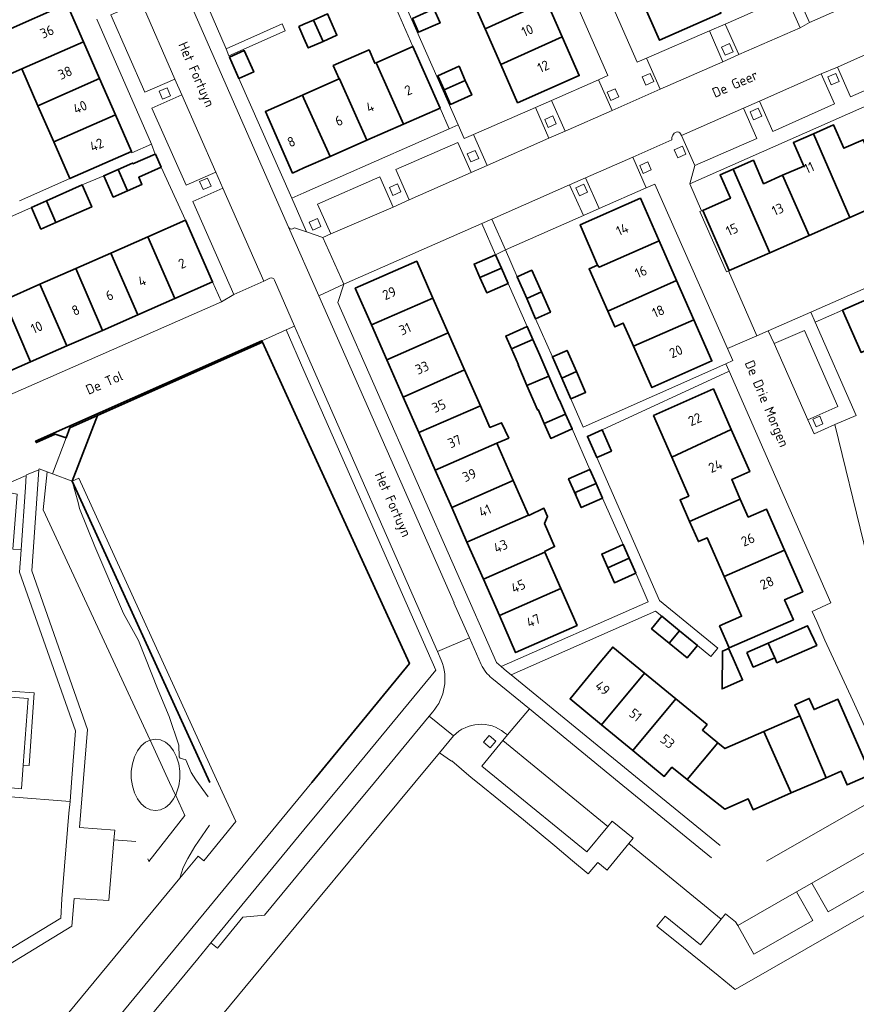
# Model space of a CAD drawing. Header units: metres. Extents: x 152391 to 157968, y 462336 to 467280.
# Tile 338 of 656: x 153961 to 154076, y 465470 to 465605. Entities that reach past the tile are written whole.
import ezdxf
from ezdxf.enums import TextEntityAlignment as Align

# ---------------------------------------------------------------- set-up
doc = ezdxf.new("R2010")
doc.units = ezdxf.units.M
doc.header["$LTSCALE"] = 0.75
for name, color, linetype, lineweight in [('B-WE-GK-BESCHOEIING-G', 251, 'GK-BESCHOEIING', 35), ('B-WE-GK-KADEMUUR-G', 5, 'Continuous', 35), ('B-WE-GK-KADEMUUR-GV', 5, 'Continuous', 35), ('B-WE-GR-BEPLANTING_CULTUUR_HEESTERS-GV', 251, 'Continuous', 18), ('B-WE-GR-GROENVOORZIENING-GV', 251, 'Continuous', 18), ('B-WE-OG-BEBOUWING-GV', 6, 'Continuous', 35), ('B-WE-OG-BEBOUWING-T18', 1, 'Continuous', 18), ('B-WE-OG-TERREIN_CULTUURSCHEIDING-GV', 251, 'Continuous', 18), ('B-WE-OG-TOPOGRAFIE-T18', 1, 'Continuous', 18), ('B-WE-OG-WATER-GV', 251, 'Continuous', 18), ('B-WE-OG-WATER_SLOOT-GV', 251, 'Continuous', 18), ('B-WE-VH-VERHARDING_BETON-GV', 251, 'Continuous', 18), ('B-WE-VH-VERHARDING_BETONSTRAATSTEEN-GV', 251, 'Continuous', 18), ('B-WE-VH-VERHARDING_TEGEL-GV', 251, 'Continuous', 18), ('B-WE-VH-VERHARDING_TEGEL_RUBBER-GV', 251, 'Continuous', 18)]:
    doc.layers.add(name, color=color, linetype=linetype, lineweight=lineweight)
doc.styles.add('NLCS-ISO-M750-T18', font='NLCS-ISO.ttf', dxfattribs={"height": 1.35})
doc.linetypes.add('GK-BESCHOEIING', pattern='A,30,-5,[1,NLCS.SHX,S=1,R=0,X=0,Y=0],-5', length=40)

msp = doc.modelspace()

# ---------------------------------------------------------------- linework, layer by layer
at = {"layer": 'B-WE-GK-BESCHOEIING-G'}
for points in [[(154000, 465547.92), (153994.32, 465560.33)], [(154014.48, 465516.28), (154000, 465547.92)], [(153987.12, 465500), (153968.23, 465541.27)], [(154014.48, 465516.28), (154001.07, 465500)]]:
    msp.add_lwpolyline(points, dxfattribs=at)
at = {"layer": 'B-WE-GK-KADEMUUR-G'}
msp.add_lwpolyline([(153968.23, 465541.27), (153971.7, 465550.29)], dxfattribs=at)
at = {"layer": 'B-WE-GK-KADEMUUR-GV'}
msp.add_lwpolyline([(153994.32, 465560.33), (153994.24, 465560.51), (153994.24, 465560.52), (153963.23, 465546.75), (153963.33, 465546.58), (153965.92, 465547.72), (153967.4, 465547.21), (153967.92, 465548.6), (153971.7, 465550.29)], close=True, dxfattribs=at)
at = {"layer": 'B-WE-GR-BEPLANTING_CULTUUR_HEESTERS-GV'}
msp.add_lwpolyline([(153961.83, 465540.46), (153961.83, 465540.47), (153961.95, 465542.07), (153954.71, 465538.93), (153955.29, 465537.6), (153960.01, 465539.66), (153960.71, 465539.49), (153960.11, 465531.96), (153961.24, 465531.88)], close=True, dxfattribs=at)
at = {"layer": 'B-WE-GR-GROENVOORZIENING-GV'}
for points in [[(154058.33, 465601.24), (154057.23, 465600.76), (154057.7, 465599.66), (154058.8, 465600.14)], [(154047.46, 465597.14), (154046.36, 465596.67), (154046.83, 465595.57), (154047.94, 465596.04)], [(154072.88, 465597.15), (154071.78, 465596.68), (154072.26, 465595.58), (154073.36, 465596.05)], [(153981.25, 465595.2), (153980.14, 465594.72), (153980.62, 465593.62), (153981.72, 465594.1)], [(154042.66, 465595.05), (154041.55, 465594.58), (154042.03, 465593.47), (154043.13, 465593.95)], [(154034.11, 465591.33), (154033.01, 465590.85), (154033.48, 465589.75), (154034.58, 465590.23)], [(154062.24, 465592.38), (154061.14, 465591.9), (154061.62, 465590.8), (154062.72, 465591.28)], [(154051.85, 465587.18), (154050.75, 465586.7), (154051.23, 465585.6), (154052.33, 465586.08)], [(154023.48, 465586.62), (154022.38, 465586.15), (154022.86, 465585.04), (154023.96, 465585.52)], [(154047.11, 465585.03), (154046, 465584.56), (154046.48, 465583.46), (154047.58, 465583.93)], [(153986.8, 465582.81), (153985.7, 465582.33), (153986.17, 465581.23), (153987.27, 465581.7)], [(154012.82, 465582.01), (154011.72, 465581.53), (154012.19, 465580.43), (154013.29, 465580.91)], [(154038.37, 465581.97), (154037.26, 465581.49), (154037.74, 465580.39), (154038.84, 465580.87)], [(154001.84, 465577.27), (154000.73, 465576.79), (154001.21, 465575.69), (154002.31, 465576.16)], [(154069.71, 465549.77), (154070.17, 465548.74), (154071.11, 465549.16), (154070.67, 465550.19)], [(154025.39, 465506.44), (154024.6, 465505.53), (154025.51, 465504.74), (154026.3, 465505.65)]]:
    msp.add_lwpolyline(points, close=True, dxfattribs=at)
at = {"layer": 'B-WE-OG-BEBOUWING-GV'}
for points in [[(154033.22, 465607.05), (154031.08, 465611.93), (154022.66, 465608.17), (154024.81, 465603.27)], [(154054.86, 465610.61), (154046.42, 465606.89), (154048.71, 465601.7), (154057.14, 465605.42)], [(153969.77, 465601.47), (153967.48, 465606.68), (153959.04, 465602.97), (153956.75, 465601.97), (153959.03, 465596.79), (153961.32, 465597.79)], [(154026.96, 465598.4), (154035.37, 465602.18), (154033.22, 465607.05), (154024.81, 465603.27)], [(154002.61, 465601.55), (154004.52, 465602.39), (154003.23, 465605.31), (154001.32, 465604.47)], [(154017.8, 465606), (154014.88, 465604.69), (154015.71, 465602.81), (154018.64, 465604.09)], [(154001.32, 465604.47), (154000, 465603.89), (153999.3, 465603.58), (154000, 465601.99), (154000.59, 465600.66), (154002.61, 465601.55)], [(154035.37, 465602.18), (154026.96, 465598.4), (154029.27, 465593.14), (154037.71, 465596.86)], [(153971.97, 465596.46), (153969.77, 465601.47), (153961.32, 465597.79), (153963.54, 465592.74)], [(154009.88, 465598.63), (154013.63, 465590.21), (154018.64, 465592.42), (154014.92, 465600.85)], [(153989.8, 465599.4), (153991.08, 465596.48), (153993.11, 465597.36), (153991.82, 465600.29)], [(154013.63, 465590.21), (154009.88, 465598.63), (154009.7, 465598.55), (154008.93, 465600.39), (154004.01, 465598.23), (154004.82, 465596.4), (154004.88, 465596.43), (154008.61, 465588)], [(154022.11, 465596.21), (154021.26, 465598.14), (154018.33, 465596.85), (154019.19, 465594.9)], [(153971.97, 465596.46), (153963.54, 465592.74), (153965.72, 465587.77), (153974.16, 465591.47)], [(153999.8, 465594.19), (154000, 465593.74), (154003.57, 465585.78), (154008.61, 465588), (154004.88, 465596.43), (154004.82, 465596.4), (154000, 465594.28)], [(154019.19, 465594.9), (154020.06, 465592.92), (154022.99, 465594.21), (154022.11, 465596.21)], [(154003.57, 465585.78), (154000, 465593.74), (153999.8, 465594.19), (153994.71, 465591.94), (153998.43, 465583.51), (154000, 465584.2)], [(153965.72, 465587.77), (153967.93, 465582.74), (153976.37, 465586.44), (153974.16, 465591.47)], [(154074.82, 465577.43), (154080.27, 465579.84), (154076.63, 465588.06), (154073.98, 465586.9), (154072.57, 465590.1), (154069.8, 465588.88)], [(154069.24, 465574.97), (154074.82, 465577.43), (154069.8, 465588.88), (154067.07, 465587.68), (154068.48, 465584.47), (154065.58, 465583.2)], [(153980.45, 465584.3), (153979.64, 465586.11), (153979.61, 465586.1), (153976.55, 465584.78), (153976.51, 465584.87), (153974.52, 465583.99), (153975.8, 465581.06), (153977.79, 465581.94), (153977.36, 465582.93)], [(154063.84, 465572.59), (154069.24, 465574.97), (154065.58, 465583.2), (154062.99, 465582.05), (154061.58, 465585.26), (154058.82, 465584.04)], [(153974.52, 465583.99), (153972.57, 465583.14), (153973.86, 465580.21), (153975.8, 465581.06)], [(154058.82, 465584.04), (154057.03, 465583.25), (154058.44, 465580.05), (154054.65, 465578.38), (154058.28, 465570.14), (154063.84, 465572.59)], [(153964.73, 465579.71), (153966.01, 465576.72), (153970.91, 465578.87), (153969.59, 465581.87)], [(153964.73, 465579.71), (153962.67, 465578.79), (153963.94, 465575.82), (153966.01, 465576.72)], [(154040.24, 465570.89), (154040.44, 465570.62), (154048.67, 465574.23), (154046.11, 465580.06), (154037.86, 465576.42)], [(153983.77, 465577.03), (153978.58, 465574.75), (153982.29, 465566.31), (153987.47, 465568.59)], [(153977.22, 465564.09), (153982.29, 465566.31), (153978.58, 465574.75), (153973.55, 465572.54)], [(154041.62, 465564.59), (154051.07, 465568.77), (154048.67, 465574.23), (154040.44, 465570.62), (154040.24, 465570.89), (154039.06, 465570.37)], [(153972.37, 465561.95), (153977.22, 465564.09), (153973.55, 465572.54), (153968.73, 465570.42)], [(154024.11, 465569.2), (154027.05, 465570.48), (154026.24, 465572.32), (154023.31, 465571.03)], [(154009.23, 465562.69), (154017.67, 465566.38), (154015.45, 465571.42), (154007.02, 465567.71)], [(153967.5, 465559.81), (153972.37, 465561.95), (153968.73, 465570.42), (153963.81, 465568.26)], [(154027.05, 465570.48), (154024.11, 465569.2), (154025.04, 465567.1), (154027.96, 465568.39)], [(154030.52, 465566.32), (154032.53, 465567.21), (154031.22, 465570.19), (154029.2, 465569.3)], [(154045.17, 465559.76), (154053.44, 465563.39), (154051.07, 465568.77), (154041.62, 465564.59), (154042.58, 465562.42), (154043.76, 465562.95)], [(154073.81, 465564.7), (154076.35, 465558.92), (154084.54, 465562.61), (154082.04, 465568.32)], [(153958.9, 465566.1), (153962.54, 465557.63), (153967.5, 465559.81), (153963.81, 465568.26)], [(154031.74, 465563.53), (154033.76, 465564.42), (154032.53, 465567.21), (154030.52, 465566.32)], [(153962.54, 465557.63), (153958.9, 465566.1), (153953.69, 465563.82), (153955.35, 465560.04), (153953.91, 465559.4), (153954.69, 465555.33), (153956.99, 465556.32), (153957.4, 465555.38)], [(154019.77, 465561.6), (154017.67, 465566.38), (154009.23, 465562.69), (154011.35, 465557.9)], [(154053.44, 465563.39), (154045.17, 465559.76), (154047.67, 465554.1), (154055.91, 465557.75)], [(154011.35, 465557.9), (154013.6, 465552.78), (154022.01, 465556.53), (154019.77, 465561.6)], [(154030.58, 465562.46), (154027.65, 465561.17), (154028.43, 465559.4), (154031.35, 465560.71)], [(154033.55, 465555.68), (154032.32, 465558.53), (154031.35, 465560.71), (154028.43, 465559.4), (154029.38, 465557.23), (154029.33, 465557.21), (154030.54, 465554.39)], [(154035.32, 465555.4), (154037.33, 465556.29), (154036.05, 465559.21), (154034.04, 465558.33)], [(154015.73, 465547.93), (154024.17, 465551.62), (154022.01, 465556.53), (154013.6, 465552.78)], [(154035.32, 465555.4), (154036.58, 465552.56), (154038.59, 465553.45), (154037.33, 465556.29)], [(154030.54, 465554.39), (154031.99, 465551.04), (154032.09, 465551.09), (154032.93, 465549.17), (154035.85, 465550.48), (154035.02, 465552.38), (154034.98, 465552.36), (154033.55, 465555.68)], [(154050.41, 465544.56), (154058.55, 465548.37), (154056.11, 465553.92), (154047.91, 465550.27)], [(154024.17, 465551.62), (154015.73, 465547.93), (154017.99, 465542.8), (154026.44, 465546.47), (154028.07, 465547.18), (154027.08, 465549.29), (154025.48, 465548.65)], [(154035.85, 465550.48), (154032.93, 465549.17), (154033.82, 465547.15), (154036.75, 465548.44)], [(154040.12, 465544.51), (154042.13, 465545.4), (154040.84, 465548.32), (154038.83, 465547.42)], [(154052.83, 465535.77), (154059.79, 465538.83), (154058.61, 465541.5), (154061.09, 465542.59), (154058.55, 465548.37), (154050.41, 465544.56), (154052.73, 465539.24), (154051.54, 465538.71)], [(154020.25, 465537.67), (154028.68, 465541.39), (154026.44, 465546.47), (154017.99, 465542.8)], [(154037.22, 465539.44), (154037.28, 465539.47), (154037.17, 465539.73), (154040.03, 465540.98), (154039.19, 465542.9), (154036.26, 465541.61)], [(154022.33, 465532.93), (154030.77, 465536.62), (154028.68, 465541.39), (154020.25, 465537.67)], [(154040.03, 465540.98), (154037.17, 465539.73), (154037.28, 465539.47), (154037.22, 465539.44), (154037.99, 465537.67), (154040.92, 465538.96)], [(154065.83, 465531.83), (154063.36, 465537.46), (154060.87, 465536.36), (154059.79, 465538.83), (154052.83, 465535.77), (154054.04, 465533), (154055.24, 465533.52), (154057.58, 465528.21)], [(154030.77, 465536.62), (154022.33, 465532.93), (154024.58, 465527.84), (154033.01, 465531.54), (154032.97, 465531.64), (154034.35, 465532.31), (154032.98, 465535.47), (154033.38, 465536.45), (154032.87, 465537.58), (154030.79, 465536.58)], [(154041.62, 465529.42), (154044.55, 465530.72), (154043.73, 465532.59), (154040.8, 465531.3)], [(154026.77, 465522.86), (154035.19, 465526.58), (154033.01, 465531.54), (154024.58, 465527.84)], [(154041.62, 465529.42), (154042.53, 465527.37), (154045.46, 465528.66), (154044.55, 465530.72)], [(154065.83, 465531.83), (154057.58, 465528.21), (154059.97, 465522.77), (154056.95, 465521.44), (154058.28, 465518.42), (154067.07, 465522.28), (154065.87, 465525.03), (154068.34, 465526.12)], [(154035.19, 465526.58), (154026.77, 465522.86), (154028.99, 465517.8), (154037.42, 465521.52)], [(154050.04, 465519.07), (154051.45, 465520.77), (154049.04, 465522.76), (154047.64, 465521.05)], [(154063.61, 465519.1), (154064.5, 465517.09), (154064.81, 465516.39), (154070.27, 465518.77), (154069.02, 465521.47)], [(154050.04, 465519.07), (154052.5, 465517.05), (154053.91, 465518.75), (154051.45, 465520.77)], [(154040.79, 465507.88), (154046.66, 465514.98), (154042.32, 465518.55), (154040.6, 465516.46), (154036.47, 465511.43)], [(154058.19, 465518.38), (154057.99, 465518.28), (154057.35, 465518), (154057.3, 465512.81), (154060.11, 465514.05), (154058.8, 465516.99)], [(154060.69, 465517.82), (154061.57, 465515.81), (154064.5, 465517.09), (154063.61, 465519.1)], [(154046.66, 465514.98), (154040.79, 465507.88), (154045.08, 465504.35), (154050.95, 465511.46)], [(154052.52, 465500.39), (154056.71, 465505.42), (154054.6, 465507.16), (154055.23, 465507.93), (154050.95, 465511.46), (154045.08, 465504.35), (154049.38, 465500.81), (154050.41, 465502.07)], [(154067.93, 465509.11), (154071.55, 465500.64), (154073.6, 465501.53), (154074.42, 465499.65), (154077.69, 465501.08), (154076.86, 465502.96), (154073.16, 465511.4), (154069.9, 465509.98), (154069.23, 465511.5), (154067.27, 465510.64)], [(154067.93, 465509.11), (154063.02, 465506.96), (154066.13, 465500), (154066.77, 465498.55), (154070.1, 465500), (154071.55, 465500.64)], [(154066.77, 465498.55), (154066.13, 465500), (154063.02, 465506.96), (154057.68, 465504.63), (154056.71, 465505.42), (154052.52, 465500.39), (154053.02, 465500), (154057.65, 465496.32), (154060.89, 465497.74), (154061.54, 465496.26)]]:
    msp.add_lwpolyline(points, close=True, dxfattribs=at)
at = {"layer": 'B-WE-OG-TERREIN_CULTUURSCHEIDING-GV'}
for points in [[(154018.81, 465516.74), (154018.31, 465517.93), (154000, 465559.59), (153998.71, 465562.52), (153997.56, 465562), (154000, 465556.45), (154018.06, 465515.37), (154005.38, 465500), (154000, 465493.48), (153987.25, 465478.02), (153988.13, 465477.3), (153991.63, 465481.51), (153994.12, 465481.76)], [(153978.9, 465505.81), (153964.27, 465537.36), (153964.8, 465542.57), (153963.71, 465542.97), (153963.65, 465542.85), (153962.69, 465528.99), (153970.35, 465507.27), (153969.24, 465493.84), (153974.06, 465493.47), (153973.95, 465492.14), (153976.96, 465491.91)], [(153959.8, 465498), (153967.94, 465497.4), (153968.14, 465500), (153968.69, 465507.05), (153961.03, 465528.82), (153961.24, 465531.88), (153960.11, 465531.96)], [(153955.17, 465512.83), (153963.02, 465512.27), (153962.33, 465502.31), (153961.53, 465502.37), (153961.29, 465499.14), (153959.89, 465499.25)], [(153994.12, 465481.76), (153994.61, 465481.8), (154000, 465488.32), (154009.68, 465500), (154017.16, 465509.08), (154017.64, 465509.66)], [(153978.59, 465489.52), (153978.73, 465489.16), (153983.69, 465495.46), (153982.43, 465498.19), (153982.4, 465498.25), (153982.14, 465497.77), (153981.62, 465497.08), (153981.02, 465496.57), (153980.35, 465496.25), (153979.66, 465496.14), (153978.97, 465496.25), (153978.3, 465496.57), (153977.7, 465497.08), (153977.18, 465497.77), (153976.77, 465498.59), (153976.48, 465499.53), (153976.34, 465500.53), (153976.34, 465501.55), (153976.48, 465502.56), (153976.77, 465503.49), (153977.18, 465504.32), (153977.7, 465505.01), (153978.3, 465505.52), (153978.9, 465505.81)]]:
    msp.add_lwpolyline(points, dxfattribs=at)
msp.add_lwpolyline([(154017.64, 465509.66, 0.284132), (154018.81, 465516.74)], format="xyb", dxfattribs=at)
for points in [[(153978.9, 465505.81), (153978.3, 465505.52), (153977.7, 465505.01), (153977.18, 465504.32), (153976.77, 465503.49), (153976.48, 465502.56), (153976.34, 465501.55), (153976.34, 465500.53), (153976.48, 465499.53), (153976.77, 465498.59), (153977.18, 465497.77), (153977.7, 465497.08), (153978.3, 465496.57), (153978.97, 465496.25), (153979.66, 465496.14), (153980.35, 465496.25), (153981.02, 465496.57), (153981.62, 465497.08), (153982.14, 465497.77), (153982.4, 465498.25), (153981.59, 465500)], [(153978.9, 465505.81), (153981.59, 465500), (153982.4, 465498.25), (153982.43, 465498.19), (153982.55, 465498.59), (153982.84, 465499.53), (153982.98, 465500.53), (153982.98, 465501.55), (153982.84, 465502.56), (153982.55, 465503.49), (153982.14, 465504.32), (153981.62, 465505.01), (153981.02, 465505.52), (153980.35, 465505.83), (153979.66, 465505.94)]]:
    msp.add_lwpolyline(points, close=True, dxfattribs=at)
at = {"layer": 'B-WE-OG-WATER-GV'}
msp.add_lwpolyline([(153982.99, 465486.86), (153962.36, 465461.9), (153966.64, 465458.18), (154001.07, 465500), (154014.48, 465516.28), (154000, 465547.92), (153994.32, 465560.33), (153971.7, 465550.29), (153968.23, 465541.27), (153969.14, 465541.68), (153988.03, 465500.42), (153990.67, 465494.65), (153986.27, 465489.26), (153985.49, 465489.9)], close=True, dxfattribs=at)
at = {"layer": 'B-WE-OG-WATER_SLOOT-GV'}
for points in [[(153968.71, 465455.54), (153969.03, 465455.92), (153971.37, 465458.76), (153974.86, 465462.99), (153976.67, 465465.19), (153980.13, 465469.38), (153981.96, 465471.6), (153985.46, 465475.84), (153987.25, 465478.02), (154000, 465493.48), (154005.38, 465500), (154018.06, 465515.37), (154000, 465556.45), (153997.56, 465562), (153994.24, 465560.51)], [(153994.24, 465560.51), (153994.32, 465560.33), (154000, 465547.92), (154014.48, 465516.28), (154001.07, 465500), (153966.64, 465458.18), (153966.66, 465454.97)], [(153986.89, 465498.04), (153985.18, 465500.36), (153984.55, 465501.36), (153983.82, 465503.07), (153983.73, 465503.12), (153983.47, 465503.2), (153983.02, 465503.33), (153982.89, 465503.51), (153982.85, 465505.11), (153981.51, 465509.04), (153980, 465512.66), (153977.32, 465519.43), (153975.28, 465523.14), (153971.35, 465532.33), (153969.24, 465537.53), (153969.05, 465538.35), (153968.23, 465541.27), (153965.56, 465542.3), (153964.8, 465542.57), (153964.27, 465537.36), (153978.9, 465505.81), (153979.66, 465505.94), (153980.35, 465505.83), (153981.02, 465505.52), (153981.62, 465505.01), (153982.14, 465504.32), (153982.55, 465503.49), (153982.84, 465502.56), (153982.98, 465501.55), (153982.98, 465500.53), (153982.84, 465499.53), (153982.55, 465498.59), (153982.43, 465498.19), (153983.69, 465495.46), (153978.73, 465489.16)], [(153987.05, 465494.15), (153985.03, 465491.22), (153984.07, 465489.58), (153983.44, 465488.35), (153982.99, 465486.86), (153985.49, 465489.9), (153986.27, 465489.26), (153990.67, 465494.65), (153988.03, 465500.42), (153969.14, 465541.68), (153968.23, 465541.27), (153969.05, 465538.35), (153969.24, 465537.53), (153971.35, 465532.33), (153975.28, 465523.14), (153977.32, 465519.43), (153980, 465512.66), (153981.51, 465509.04), (153982.85, 465505.11), (153982.89, 465503.51), (153983.02, 465503.33), (153983.47, 465503.2), (153983.73, 465503.12), (153983.82, 465503.07), (153984.55, 465501.36), (153985.18, 465500.36), (153986.89, 465498.04)]]:
    msp.add_lwpolyline(points, dxfattribs=at)
at = {"layer": 'B-WE-VH-VERHARDING_BETON-GV'}
msp.add_lwpolyline([(153965.56, 465542.3), (153968.23, 465541.27), (153971.7, 465550.29), (153967.92, 465548.6), (153967.4, 465547.21)], close=True, dxfattribs=at)
at = {"layer": 'B-WE-VH-VERHARDING_BETONSTRAATSTEEN-GV'}
for points in [[(154089.55, 465613.07), (154069.26, 465604.15), (154067.99, 465603.41), (154059.61, 465599.74), (154057.4, 465598.77), (154048.81, 465594.99), (154042.23, 465592.09), (154035.78, 465589.24), (154033.57, 465588.27), (154025.09, 465584.56), (154022.89, 465583.59), (154014.43, 465579.85), (154012.21, 465578.84), (154003.69, 465575.16), (154002.6, 465574.67), (154005.44, 465568.27), (154024.38, 465576.58), (154025.74, 465577.19), (154036.38, 465581.87), (154038.59, 465582.83), (154045.06, 465585.69)], [(153977.15, 465606.76), (153977.71, 465606.98), (153982.32, 465596.39), (153983.27, 465594.21), (153987.93, 465583.62), (153988.89, 465581.42), (153994.51, 465568.71), (153995.34, 465569.08)], [(153995.96, 465568.84), (153998.71, 465562.52), (154000, 465559.59), (154018.31, 465517.93), (154022.66, 465519.81), (154020.54, 465524.59), (154020.56, 465524.59), (154002.03, 465566.69), (153997.86, 465576.08), (153984.58, 465606.36)], [(154051.61, 465588.89), (154051.73, 465588.64), (154060.22, 465592.38), (154062.42, 465593.34), (154070.88, 465597.09), (154073.09, 465598.04), (154081.57, 465601.8), (154083.78, 465602.77), (154092.28, 465606.54)], [(154045.06, 465585.69), (154050.4, 465588.07)], [(154024.29, 465516.14), (154022.66, 465519.81), (154018.31, 465517.93), (154018.81, 465516.74)], [(154145.33, 465481.94), (154149.89, 465483.04), (154145.78, 465500), (154141.21, 465518.85), (154138.27, 465520.54), (154136.21, 465520.03), (154134.84, 465519.73), (154123.29, 465516.94), (154120.74, 465516.35), (154120.52, 465517.28), (154104.78, 465513.46), (154105, 465512.53), (154103.49, 465512.16), (154087.2, 465502.85), (154080.73, 465499.11), (154063.36, 465489.19)], [(154030.89, 465510.08), (154025.76, 465514.28)], [(154055.86, 465489.65), (154054.13, 465491.08), (154043.2, 465500), (154030.89, 465510.08), (154030.89, 465510.07), (154027.89, 465506.5), (154027.25, 465505.72), (154041.62, 465493.95), (154042.23, 465494.69), (154045.11, 465492.34), (154044.51, 465491.61), (154057.18, 465481.27), (154057.78, 465482.01), (154059.14, 465480.9), (154059.43, 465480.38), (154067.5, 465484.99), (154069.6, 465486.19), (154079.67, 465491.99), (154085.04, 465495.09), (154087.64, 465496.59), (154103.74, 465505.8), (154103.26, 465506.62), (154105.21, 465507.74), (154131.35, 465514.03)], [(153974.01, 465450.26), (154000, 465481.66), (154008.23, 465491.63), (154015.18, 465500), (154018.57, 465504.07), (154020.48, 465506.36), (154017.16, 465509.08), (154009.68, 465500), (154000, 465488.32), (153994.61, 465481.8), (153994.12, 465481.76)], [(154017.64, 465509.66), (154017.16, 465509.08), (154020.48, 465506.36)], [(154027.49, 465506.81), (154027.89, 465506.5), (154030.89, 465510.07), (154030.89, 465510.08)]]:
    msp.add_lwpolyline(points, dxfattribs=at)
for points in [[(154066.13, 465607.65), (154067.99, 465603.41), (154069.26, 465604.15), (154067.45, 465608.23), (154067.26, 465608.15), (154066.35, 465607.75)], [(154069.03, 465549.7), (154069.9, 465547.78), (154072.75, 465549.03), (154075.65, 465550.26), (154070.05, 465563.07), (154069.45, 465564.44), (154063.59, 465561.89), (154064.45, 465560.13), (154068.58, 465561.95), (154073.17, 465551.52)], [(154072.75, 465549.03), (154069.9, 465547.78), (154069.03, 465549.7), (154064.45, 465560.13), (154063.59, 465561.89), (154062.04, 465561.22), (154058.05, 465559.48), (154058.76, 465557.82), (154057.81, 465557.38), (154058.26, 465556.36), (154072.21, 465524.59), (154069.65, 465523.41), (154070.26, 465522.03), (154071.39, 465519.47), (154075.2, 465511.24), (154078.58, 465503.79), (154085.11, 465506.8), (154084.79, 465507.48), (154080.7, 465516.51)], [(154069.71, 465549.77), (154070.67, 465550.19), (154071.11, 465549.16), (154070.17, 465548.74)]]:
    msp.add_lwpolyline(points, close=True, dxfattribs=at)
for points in [[(154050.4, 465588.07, -0.334076), (154051.02, 465589.13)], [(154051.02, 465589.13, -0.396913), (154051.61, 465588.89)], [(153995.34, 465569.08, -0.441935), (153995.96, 465568.84)], [(154018.81, 465516.74, -0.284132), (154017.64, 465509.66)], [(154025.76, 465514.28, -0.109785), (154024.29, 465516.14)], [(154020.48, 465506.36, -0.391106), (154027.49, 465506.81)]]:
    msp.add_lwpolyline(points, format="xyb", dxfattribs=at)
at = {"layer": 'B-WE-VH-VERHARDING_TEGEL-GV'}
for points in [[(154028.97, 465636.16), (154028.35, 465636.96), (154028.22, 465637.13), (154027.42, 465636.51), (154027.36, 465636.6), (154024.94, 465634.77), (154025.16, 465634.49), (154041.66, 465596.88), (154040.35, 465596.3), (154042.23, 465592.09), (154048.81, 465594.99), (154046.95, 465599.23), (154045.67, 465598.68), (154033.4, 465626.58), (154030.59, 465632.97), (154029.58, 465635.26), (154028.98, 465636.15)], [(154009.91, 465612.26), (154010.77, 465610.31), (154010.88, 465610.05), (154004.92, 465607.43), (154005.33, 465606.51), (154011.28, 465609.14), (154011.38, 465608.91), (154012.67, 465605.98), (154014.92, 465600.85), (154018.64, 465592.42), (154019.89, 465589.58), (154021.11, 465590.12), (154010.29, 465614.69), (154011.96, 465624.8), (154024.9, 465634.82), (154024.26, 465635.64), (154011.04, 465625.34), (154009.16, 465613.96)], [(154081.57, 465601.8), (154083.42, 465597.68), (154074.9, 465593.94), (154073.09, 465598.04), (154070.88, 465597.09), (154072.72, 465592.97), (154064.23, 465589.22), (154062.42, 465593.34), (154060.22, 465592.38), (154062.04, 465588.26), (154053.55, 465584.53), (154052.86, 465582.01), (154100.01, 465602.84), (154101.25, 465603.41), (154100.61, 465604.89), (154092.33, 465608.38), (154091.64, 465608), (154092.28, 465606.54), (154094.1, 465602.41), (154085.61, 465598.65), (154083.78, 465602.77)], [(154066.13, 465607.65), (154057.73, 465603.93), (154059.61, 465599.74), (154067.99, 465603.41)], [(153982.32, 465596.39), (153977.71, 465606.98), (153977.15, 465606.76), (153977.14, 465606.76), (153973.55, 465605.17), (153978.21, 465594.61)], [(153989.32, 465600.54), (153989.72, 465599.59), (153997.44, 465603.01), (153997.03, 465603.94)], [(154055.56, 465603), (154057.4, 465598.77), (154059.61, 465599.74), (154057.73, 465603.93)], [(154057.4, 465598.77), (154055.56, 465603), (154046.95, 465599.23), (154048.81, 465594.99)], [(154058.33, 465601.24), (154058.8, 465600.14), (154057.7, 465599.66), (154057.23, 465600.76)], [(154073.09, 465598.04), (154074.9, 465593.94), (154083.42, 465597.68), (154081.57, 465601.8)], [(154047.46, 465597.14), (154047.94, 465596.04), (154046.83, 465595.57), (154046.36, 465596.67)], [(154062.42, 465593.34), (154064.23, 465589.22), (154072.72, 465592.97), (154070.88, 465597.09)], [(154072.88, 465597.15), (154073.36, 465596.05), (154072.26, 465595.58), (154071.78, 465596.68)], [(154035.78, 465589.24), (154042.23, 465592.09), (154040.35, 465596.3), (154033.93, 465593.47)], [(153987.93, 465583.62), (153983.27, 465594.21), (153979.16, 465592.38), (153983.84, 465581.83)], [(153981.25, 465595.2), (153981.72, 465594.1), (153980.62, 465593.62), (153980.14, 465594.72)], [(154042.66, 465595.05), (154043.13, 465593.95), (154042.03, 465593.47), (154041.55, 465594.58)], [(154033.93, 465593.47), (154031.71, 465592.5), (154033.57, 465588.27), (154035.78, 465589.24)], [(154023.23, 465588.79), (154025.09, 465584.56), (154033.57, 465588.27), (154031.71, 465592.5)], [(154034.11, 465591.33), (154034.58, 465590.23), (154033.48, 465589.75), (154033.01, 465590.85)], [(154060.22, 465592.38), (154051.73, 465588.64), (154053.55, 465584.53), (154062.04, 465588.26)], [(154062.24, 465592.38), (154062.72, 465591.28), (154061.62, 465590.8), (154061.14, 465591.9)], [(154003.69, 465575.16), (154001.85, 465579.26), (154010.4, 465583.01), (154012.21, 465578.84), (154014.43, 465579.85), (154012.6, 465583.98), (154021.06, 465587.71), (154022.89, 465583.59), (154025.09, 465584.56), (154023.23, 465588.79), (154021.94, 465588.23), (154021.11, 465590.12), (154019.89, 465589.58), (154000, 465580.81), (153998.35, 465580.08), (154000.36, 465575.43), (154002.6, 465574.67)], [(154022.89, 465583.59), (154021.06, 465587.71), (154012.6, 465583.98), (154014.43, 465579.85)], [(154051.85, 465587.18), (154052.33, 465586.08), (154051.23, 465585.6), (154050.75, 465586.7)], [(154023.48, 465586.62), (154023.96, 465585.52), (154022.86, 465585.04), (154022.38, 465586.15)], [(154038.59, 465582.83), (154040.46, 465578.64), (154046.9, 465581.47), (154045.06, 465585.69)], [(154047.11, 465585.03), (154047.58, 465583.93), (154046.48, 465583.46), (154046, 465584.56)], [(154099.8, 465580.04), (154096.88, 465578.75), (154086.85, 465574.47), (154087.73, 465572.45), (154081.25, 465569.61), (154078.89, 465568.58), (154069.45, 465564.44), (154070.05, 465563.07), (154073.81, 465564.7), (154082.04, 465568.32), (154088.33, 465571.08), (154089.55, 465568.31), (154090.81, 465565.44), (154092.09, 465562.54), (154093.92, 465558.36), (154095.4, 465558.72), (154088.83, 465573.68), (154093.4, 465575.66), (154100.39, 465578.66), (154109.04, 465582.35), (154108.43, 465583.73)], [(153986.8, 465582.81), (153987.27, 465581.7), (153986.17, 465581.23), (153985.7, 465582.33)], [(154012.21, 465578.84), (154010.4, 465583.01), (154001.85, 465579.26), (154003.69, 465575.16)], [(154012.82, 465582.01), (154013.29, 465580.91), (154012.19, 465580.43), (154011.72, 465581.53)], [(154038.29, 465577.67), (154036.38, 465581.87), (154025.74, 465577.19), (154027.6, 465572.98)], [(154040.46, 465578.64), (154038.59, 465582.83), (154036.38, 465581.87), (154038.29, 465577.67)], [(154038.37, 465581.97), (154038.84, 465580.87), (154037.74, 465580.39), (154037.26, 465581.49)], [(153988.89, 465581.42), (153984.79, 465579.6), (153990.39, 465566.88), (153994.51, 465568.71)], [(154001.84, 465577.27), (154002.31, 465576.16), (154001.21, 465575.69), (154000.73, 465576.79)], [(154027.6, 465572.98), (154025.74, 465577.19), (154024.38, 465576.58), (154026.24, 465572.32)], [(154031.35, 465560.71), (154032.32, 465558.53), (154033.55, 465555.68), (154034.98, 465552.36), (154035.02, 465552.38), (154035.85, 465550.48), (154036.75, 465548.44), (154039.19, 465542.9), (154040.03, 465540.98), (154040.92, 465538.96), (154043.73, 465532.59), (154044.55, 465530.72), (154045.46, 465528.66), (154047.18, 465524.74), (154027.03, 465515.87), (154027.75, 465515.26), (154028.37, 465514.76), (154048.17, 465523.47), (154049.04, 465522.76), (154051.45, 465520.77), (154053.91, 465518.75), (154055.74, 465517.25), (154056.69, 465518.41), (154048.73, 465524.95), (154040.12, 465544.51), (154038.83, 465547.42), (154040.84, 465548.32), (154058.26, 465556.36), (154057.81, 465557.38), (154038.28, 465548.68), (154036.58, 465552.56), (154035.32, 465555.4), (154034.04, 465558.33), (154031.74, 465563.53), (154030.52, 465566.32), (154029.2, 465569.3), (154027.6, 465572.98), (154026.24, 465572.32), (154027.05, 465570.48), (154027.96, 465568.39), (154030.58, 465562.46)], [(154069.03, 465549.7), (154073.17, 465551.52), (154068.58, 465561.95), (154064.45, 465560.13)], [(153961.53, 465502.37), (153962.33, 465502.31), (153963.02, 465512.27), (153955.17, 465512.83), (153955.57, 465518.29), (153954.11, 465518.42), (153954.57, 465523.9), (153943.49, 465524.83), (153942.36, 465511.5), (153941.54, 465501.78), (153950.83, 465500.99), (153952.87, 465500.82), (153953.71, 465512.15), (153962.2, 465511.52)], [(154025.39, 465506.44), (154026.3, 465505.65), (154025.51, 465504.74), (154024.6, 465505.53)], [(154027.25, 465505.72), (154024.39, 465502.22), (154027.11, 465500), (154038.77, 465490.48), (154041.62, 465493.95)]]:
    msp.add_lwpolyline(points, close=True, dxfattribs=at)
for points in [[(153971.6, 465604.58), (153979.12, 465587.48), (153979.61, 465586.1), (153979.64, 465586.11), (153980.45, 465584.3), (153983.77, 465577.03), (153987.47, 465568.59), (153988.68, 465565.86), (153990.39, 465566.88), (153984.79, 465579.6), (153988.89, 465581.42), (153987.93, 465583.62), (153983.84, 465581.83), (153979.16, 465592.38), (153983.27, 465594.21), (153982.32, 465596.39), (153978.21, 465594.61), (153973.55, 465605.17), (153977.14, 465606.76), (153977.15, 465606.76)], [(153984.58, 465606.36), (153997.86, 465576.08)], [(153998.43, 465575.85), (153998.7, 465576), (154000.36, 465575.43), (153998.35, 465580.08), (153991.08, 465596.48), (153989.8, 465599.4), (153989.72, 465599.59), (153989.32, 465600.54), (153986.81, 465606.32)], [(154050.4, 465588.07), (154045.06, 465585.69), (154046.9, 465581.47), (154048.1, 465581.98), (154058.05, 465559.48), (154062.04, 465561.22), (154058.16, 465570.09), (154057.88, 465569.97), (154054.23, 465578.23), (154054.48, 465578.35), (154052.86, 465582.01), (154053.55, 465584.53), (154051.73, 465588.64), (154051.61, 465588.89)], [(153956.77, 465576.18), (153962.67, 465578.79), (153964.73, 465579.71), (153969.59, 465581.87), (153972.57, 465583.14), (153974.52, 465583.99), (153976.51, 465584.87), (153976.55, 465584.78), (153979.61, 465586.1), (153979.12, 465587.48), (153976.43, 465586.3), (153976.37, 465586.44), (153967.93, 465582.74), (153961.03, 465579.71)], [(153997.86, 465576.08), (154002.03, 465566.69)], [(154002.03, 465566.69), (154005.44, 465568.27), (154002.6, 465574.67), (154000.36, 465575.43), (153998.7, 465576), (153998.43, 465575.85)], [(153995.34, 465569.08), (153994.51, 465568.71), (153990.39, 465566.88), (153988.68, 465565.86), (153951.35, 465549.48), (153951.16, 465547.54), (153950.92, 465541.66), (153929.46, 465532.3), (153931.05, 465528.66), (153936.77, 465531.15), (153945.01, 465534.72), (153954.71, 465538.93), (153961.95, 465542.07), (153961.98, 465542.16), (153963.65, 465542.85), (153963.71, 465542.97), (153964.8, 465542.57), (153965.56, 465542.3), (153967.4, 465547.21)], [(153967.4, 465547.21), (153965.92, 465547.72), (153963.33, 465546.58), (153963.23, 465546.75), (153994.24, 465560.52), (153994.24, 465560.51), (153997.56, 465562), (153998.71, 465562.52), (153995.96, 465568.84)], [(154057.02, 465491.33), (154046.42, 465500), (154028.37, 465514.76), (154027.75, 465515.26), (154027.03, 465515.87), (154027.02, 465515.87), (154026.38, 465516.42), (154004.64, 465565.78), (154005.44, 465568.27), (154002.03, 465566.69), (154020.56, 465524.59), (154020.54, 465524.59), (154022.66, 465519.81), (154024.29, 465516.14)], [(153958.7, 465474.5), (153968.18, 465480.28), (153968.49, 465484.11), (153973.27, 465483.8), (153973.95, 465492.14), (153974.06, 465493.47), (153969.24, 465493.84), (153970.35, 465507.27), (153962.69, 465528.99), (153963.65, 465542.85), (153961.98, 465542.16), (153961.95, 465542.07), (153961.83, 465540.47), (153961.83, 465540.46), (153961.24, 465531.88), (153961.03, 465528.82), (153968.69, 465507.05), (153968.14, 465500), (153967.94, 465497.4), (153967.79, 465495.78), (153966.82, 465484.05), (153966.66, 465481.39), (153959.01, 465476.72)], [(154025.76, 465514.28), (154030.89, 465510.08), (154043.2, 465500), (154054.13, 465491.08), (154055.86, 465489.65)], [(154020.48, 465506.36), (154018.57, 465504.07), (154020.22, 465502.9), (154020.28, 465502.96), (154022.93, 465500.69), (154023.77, 465500), (154030.07, 465494.86), (154034.36, 465491.29)], [(154034.36, 465491.29), (154036.81, 465489.24), (154038.95, 465487.47), (154040.2, 465488.98), (154040.25, 465489.04), (154041.55, 465487.98), (154041.66, 465488.11), (154044.51, 465491.61), (154045.11, 465492.34), (154042.23, 465494.69), (154041.62, 465493.95), (154038.77, 465490.48), (154027.11, 465500), (154024.39, 465502.22), (154027.25, 465505.72), (154027.89, 465506.5), (154027.49, 465506.81)], [(154081.92, 465488.05), (154071.83, 465482.26), (154069.6, 465486.19), (154067.5, 465484.99), (154069.73, 465481.08), (154061.65, 465476.45), (154059.43, 465480.38), (154059.14, 465480.9), (154057.78, 465482.01), (154057.18, 465481.27), (154054.32, 465477.75), (154049.51, 465481.68), (154048.35, 465480.28), (154050.83, 465478.32), (154056.74, 465473.53), (154059.09, 465471.61), (154083.55, 465485.64)]]:
    msp.add_lwpolyline(points, dxfattribs=at)
for points in [[(154051.02, 465589.13, 0.334076), (154050.4, 465588.07)], [(154051.61, 465588.89, 0.396913), (154051.02, 465589.13)], [(153998.43, 465575.85, -0.352409), (153997.86, 465576.08)], [(153997.86, 465576.08, 0.352409), (153998.43, 465575.85)], [(153995.96, 465568.84, 0.441935), (153995.34, 465569.08)], [(154024.29, 465516.14, 0.109785), (154025.76, 465514.28)], [(154027.49, 465506.81, 0.391106), (154020.48, 465506.36)]]:
    msp.add_lwpolyline(points, format="xyb", dxfattribs=at)
at = {"layer": 'B-WE-VH-VERHARDING_TEGEL_RUBBER-GV'}
msp.add_lwpolyline([(153959.89, 465499.25), (153961.29, 465499.14), (153961.53, 465502.37), (153962.2, 465511.52), (153953.71, 465512.15), (153952.87, 465500.82), (153952.79, 465499.77)], close=True, dxfattribs=at)

# ---------------------------------------------------------------- texts
at = {"layer": 'B-WE-OG-BEBOUWING-T18', "style": 'NLCS-ISO-M750-T18'}
for s, rotation, p in [('36', 23.7, (153964.78, 465602.88)), ('10', 23.8, (154030.61, 465603.06)), ('38', 23.7, (153967.26, 465597.25)), ('12', 23.8, (154032.79, 465598.12)), ('2', 23.8, (154014.29, 465594.87)), ('40', 23.7, (153969.32, 465592.54)), ('4', 23.8, (154009.05, 465592.56)), ('6', 23.8, (154004.78, 465590.68)), ('8', 23.8, (153998.26, 465587.8)), ('42', 23.7, (153971.59, 465587.38)), ('11', 23.8, (154069.22, 465584.25)), ('13', 23.8, (154064.92, 465578.53)), ('14', 23.7, (154043.62, 465575.78)), ('15', 23.8, (154058.65, 465575.77)), ('2', 23.7, (153983.29, 465571.12)), ('16', 23.7, (154046.17, 465569.98)), ('4', 23.7, (153977.8, 465568.71)), ('6', 23.7, (153973.35, 465566.76)), ('29', 23.8, (154011.69, 465567.04)), ('8', 23.7, (153968.71, 465564.72)), ('18', 23.7, (154048.55, 465564.56)), ('10', 23.7, (153963.37, 465562.37)), ('31', 23.8, (154013.84, 465562.15)), ('20', 23.7, (154050.97, 465559.06)), ('33', 23.8, (154016.18, 465556.83)), ('35', 23.8, (154018.49, 465551.59)), ('22', 23.8, (154053.56, 465549.76)), ('37', 23.8, (154020.64, 465546.72)), ('24', 23.7, (154056.38, 465543.36)), ('39', 23.8, (154022.66, 465542.11)), ('41', 23.8, (154024.8, 465537.25)), ('43', 23.8, (154026.95, 465532.37)), ('26', 23.7, (154060.83, 465533.26)), ('45', 23.8, (154029.36, 465526.89)), ('28', 23.7, (154063.43, 465527.35)), ('47', 23.8, (154031.44, 465522.17)), ('49', 320.6, (154040.92, 465512.94)), ('51', 320.6, (154045.43, 465509.24)), ('53', 320.6, (154049.83, 465505.62))]:
    msp.add_text(s, height=1.35, rotation=rotation, dxfattribs=at).set_placement(p, align=Align.MIDDLE)
at = {"layer": 'B-WE-OG-TOPOGRAFIE-T18', "style": 'NLCS-ISO-M750-T18'}
for s, rotation, p in [('Het Fortuyn', 293.8, (153985.09, 465596.95)), ('De Geer', 23.6, (154059.06, 465595.74)), ('De Drie Morgen', 292.8, (154063.25, 465551.83)), ('De Tol', 23.4, (153972.64, 465554.78)), ('Het Fortuyn', 293.9, (154012.02, 465538.03))]:
    msp.add_text(s, height=1.35, rotation=rotation, dxfattribs=at).set_placement(p, align=Align.MIDDLE)

doc.saveas('drawing.dxf')
